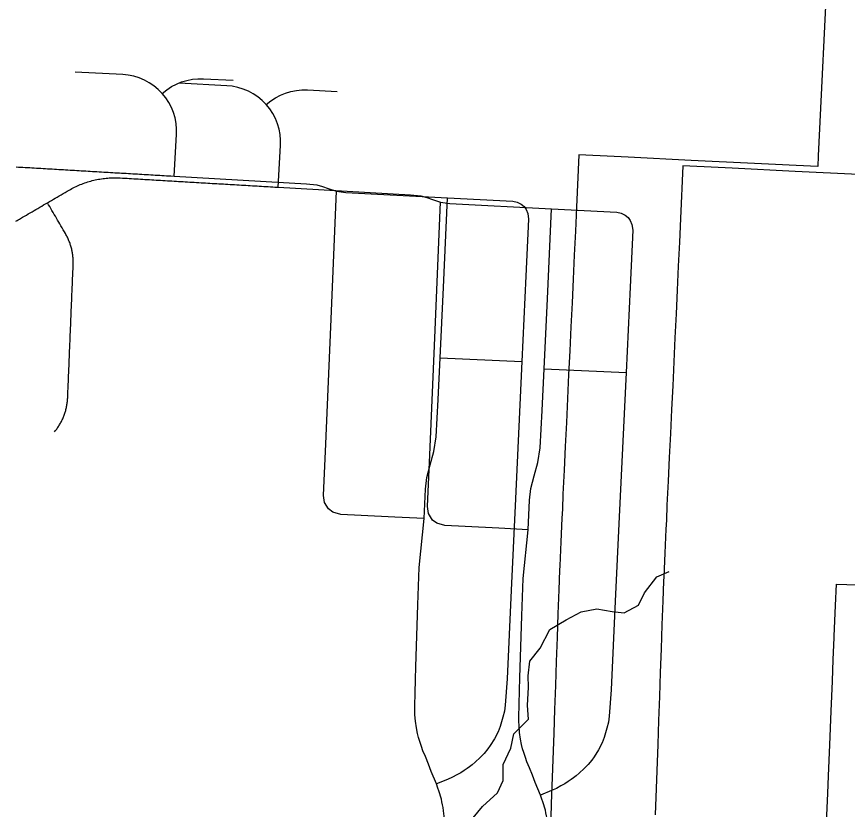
# Model space of a CAD drawing. Extents: x -38.2 to 41.9, y -4 to 24.9.
# Drawn here: x 5.116 to 5.806, y 17.788 to 18.446 of the extents above; entities that cross this region are included whole.
import ezdxf

# ---------------------------------------------------------------- set-up
doc = ezdxf.new("R2010")
doc.units = 0
for name, color, linetype in [('Default', 7, 'Continuous'), ('GM_X_County_Road', 7, 'Continuous'), ('GM_X_Minor_River', 7, 'Continuous'), ('GM_X_State_Location', 7, 'Continuous'), ('GM_X_Township_Road', 7, 'Continuous')]:
    doc.layers.add(name, color=color, linetype=linetype)

msp = doc.modelspace()

# ---------------------------------------------------------------- linework, layer by layer
at = {"layer": 'Default'}
for points in [[(5.78997, 18.49475), (5.7821, 18.33062), (5.78177, 18.32169), (5.76372, 18.32257), (5.74636, 18.32342), (5.72901, 18.32428), (5.71146, 18.32514), (5.69373, 18.32602), (5.67635, 18.32687), (5.62395, 18.32946), (5.60659, 18.33031), (5.58893, 18.33118), (5.58309, 18.33148), (5.58104, 18.28787), (5.58011, 18.268), (5.57918, 18.24814), (5.57824, 18.22827), (5.57731, 18.20841), (5.57638, 18.18855), (5.57545, 18.16868), (5.57452, 18.14882), (5.57359, 18.12896), (5.57265, 18.10909), (5.57172, 18.08923), (5.57079, 18.06936), (5.56971, 18.0495), (5.56928, 18.03714), (5.56893, 18.02964), (5.568, 18.00977), (5.56706, 17.98991), (5.56689, 17.9863), (5.56631, 17.97004), (5.56561, 17.95016), (5.56491, 17.93029), (5.5642, 17.91041), (5.5635, 17.89054), (5.5628, 17.87066), (5.5621, 17.85079), (5.56003, 17.79225), (5.55872, 17.73499)], [(5.78839, 17.76437), (5.78989, 17.80066), (5.79051, 17.81546), (5.79157, 17.84109), (5.79274, 17.8693), (5.79376, 17.89403), (5.79448, 17.912), (5.79521, 17.92998), (5.79528, 17.93161), (5.79632, 17.95692), (5.79707, 17.97481), (5.83124, 17.97351)]]:
    msp.add_lwpolyline(points, dxfattribs=at)
at = {"layer": 'GM_X_County_Road'}
msp.add_lwpolyline([(5.81548, 18.31509), (5.79794, 18.31595), (5.7802, 18.31683), (5.76282, 18.31768), (5.71042, 18.32027), (5.69307, 18.32112), (5.6754, 18.32199), (5.66956, 18.32229), (5.66752, 18.27868), (5.66659, 18.25881), (5.66565, 18.23895), (5.66472, 18.21909), (5.66379, 18.19922), (5.66286, 18.17936), (5.66193, 18.15949), (5.661, 18.13963), (5.66006, 18.11977), (5.65913, 18.0999), (5.6582, 18.08004), (5.65727, 18.06017), (5.65618, 18.04031), (5.65576, 18.02795), (5.6554, 18.02045), (5.65447, 18.00058), (5.65354, 17.98072), (5.65337, 17.97711), (5.65279, 17.96085), (5.65209, 17.94097), (5.65138, 17.9211), (5.65068, 17.90122), (5.64998, 17.88135), (5.64928, 17.86147), (5.64857, 17.8416), (5.6465, 17.78306)], dxfattribs=at)
at = {"layer": 'GM_X_Minor_River'}
msp.add_lwpolyline([(5.49501, 17.7805), (5.50295, 17.78998), (5.51544, 17.80136), (5.51997, 17.8116), (5.51997, 17.82488), (5.52639, 17.83854), (5.52904, 17.8503), (5.54114, 17.86244), (5.54038, 17.87382), (5.54113, 17.88899), (5.54075, 17.89848), (5.54225, 17.91062), (5.55095, 17.92162), (5.55889, 17.93717), (5.57251, 17.94513), (5.585, 17.95158), (5.59787, 17.95423), (5.61074, 17.95194), (5.62058, 17.9508), (5.63268, 17.95725), (5.6376, 17.96749), (5.64781, 17.98076), (5.65803, 17.98531)], dxfattribs=at)
at = {"layer": 'GM_X_State_Location'}
msp.add_line((5.5541, 18.15368), (5.62221, 18.15049), dxfattribs=at)
for points in [[(5.33293, 18.30466), (5.33496, 18.33907), (5.33502, 18.34371), (5.33462, 18.34833), (5.33377, 18.35288), (5.33247, 18.35733), (5.33073, 18.36163), (5.32858, 18.36574), (5.32603, 18.36961), (5.32312, 18.37321), (5.31983, 18.37653), (5.31624, 18.37951), (5.31237, 18.38212), (5.30826, 18.38434), (5.30396, 18.38614), (5.2995, 18.38751), (5.29492, 18.38844), (5.29028, 18.38891), (5.25078, 18.39093)], [(5.32312, 18.37321), (5.32697, 18.37636), (5.33083, 18.37891), (5.33491, 18.38107), (5.33919, 18.38282), (5.34363, 18.38414), (5.34816, 18.38503), (5.35277, 18.38547), (5.35739, 18.38546), (5.38201, 18.3842)], [(5.11494, 18.27646), (5.11595, 18.27697), (5.11693, 18.27749), (5.11792, 18.27803), (5.11889, 18.27859), (5.12049, 18.27952), (5.12209, 18.28045), (5.12369, 18.28138), (5.12529, 18.28231), (5.12688, 18.28325), (5.12848, 18.28418), (5.13008, 18.2851), (5.13167, 18.28604), (5.13327, 18.28697), (5.13487, 18.2879), (5.13646, 18.28883), (5.13806, 18.28976), (5.13966, 18.29069), (5.14125, 18.29162), (5.14288, 18.29257), (5.14452, 18.29352), (5.14614, 18.29447), (5.14777, 18.29542), (5.1494, 18.29637), (5.15103, 18.29732), (5.15266, 18.29827), (5.15429, 18.29922), (5.15592, 18.30017), (5.15755, 18.30112), (5.15918, 18.30207), (5.16031, 18.30272), (5.16146, 18.30335), (5.16262, 18.30396), (5.16378, 18.30455), (5.16496, 18.30511), (5.16615, 18.30566), (5.16734, 18.30619), (5.16855, 18.3067), (5.16976, 18.30718), (5.17097, 18.30765), (5.1722, 18.30809), (5.17344, 18.30852), (5.17468, 18.30891), (5.17593, 18.30929), (5.17719, 18.30965), (5.17846, 18.30999), (5.17972, 18.31031), (5.181, 18.3106), (5.18227, 18.31087), (5.18356, 18.31112), (5.18484, 18.31134), (5.18614, 18.31155), (5.18743, 18.31173), (5.18873, 18.31189), (5.19003, 18.31203), (5.19132, 18.31214), (5.19263, 18.31223), (5.19393, 18.3123), (5.19524, 18.31235), (5.19654, 18.31238), (5.19785, 18.31238), (5.19916, 18.31236), (5.20046, 18.31231), (5.20177, 18.31225), (5.20363, 18.31214), (5.2055, 18.31203), (5.20736, 18.31192), (5.20923, 18.31181), (5.21109, 18.3117), (5.21295, 18.31159), (5.21482, 18.31148), (5.21668, 18.31137), (5.21855, 18.31126), (5.22041, 18.31116), (5.22227, 18.31105), (5.22414, 18.31093), (5.226, 18.31083), (5.22787, 18.31072), (5.22973, 18.31061), (5.2316, 18.3105), (5.23346, 18.31039), (5.23532, 18.31028), (5.23719, 18.31017), (5.23905, 18.31006), (5.24092, 18.30995), (5.24278, 18.30984), (5.24464, 18.30973), (5.24651, 18.30962), (5.24837, 18.30952), (5.25024, 18.30941), (5.2521, 18.30929), (5.25396, 18.30919), (5.25583, 18.30908), (5.25769, 18.30896), (5.25956, 18.30886), (5.26142, 18.30875), (5.26329, 18.30864), (5.26515, 18.30853), (5.26701, 18.30842), (5.26888, 18.30831), (5.27074, 18.3082), (5.27261, 18.30809), (5.27447, 18.30798), (5.27633, 18.30787), (5.2782, 18.30776), (5.28006, 18.30765), (5.28193, 18.30755), (5.28378, 18.30744), (5.28565, 18.30732), (5.28751, 18.30722), (5.28938, 18.30711), (5.29124, 18.30699), (5.2931, 18.30689), (5.29497, 18.30678), (5.29683, 18.30667), (5.2987, 18.30656), (5.30056, 18.30645), (5.30243, 18.30634), (5.30429, 18.30623), (5.30615, 18.30612), (5.30802, 18.30601), (5.30988, 18.3059), (5.31175, 18.30579), (5.31361, 18.30568), (5.31547, 18.30558), (5.31734, 18.30547), (5.3192, 18.30535), (5.32107, 18.30525), (5.32293, 18.30514), (5.32479, 18.30503), (5.32666, 18.30492), (5.32852, 18.30481), (5.33039, 18.3047), (5.33293, 18.30466), (5.44296, 18.29809), (5.45155, 18.29732), (5.4565, 18.29588), (5.4612, 18.29432), (5.46807, 18.29219), (5.47564, 18.2909), (5.56033, 18.28649), (5.61451, 18.28371), (5.61812, 18.28299), (5.62145, 18.28136), (5.6239, 18.27928), (5.62571, 18.27692), (5.62717, 18.27365), (5.62776, 18.26887), (5.62553, 18.22139), (5.62221, 18.15049), (5.61658, 18.0306), (5.6133, 17.96054), (5.60984, 17.88698), (5.60813, 17.86501), (5.60755, 17.86012), (5.60619, 17.85494), (5.60416, 17.84726), (5.6025, 17.84274), (5.59942, 17.83694), (5.59572, 17.83137), (5.59384, 17.82858), (5.59086, 17.82487), (5.58749, 17.82151), (5.58326, 17.8176), (5.58066, 17.81532), (5.57859, 17.81379), (5.57664, 17.81238), (5.57414, 17.81064), (5.57128, 17.80885), (5.56813, 17.80704), (5.56437, 17.80506), (5.56019, 17.80324), (5.55105, 17.79948)], [(5.14712, 18.10125), (5.14794, 18.10228), (5.14844, 18.10294), (5.14893, 18.10359), (5.14942, 18.10427), (5.14989, 18.10494), (5.15035, 18.10563), (5.15079, 18.10632), (5.15122, 18.10702), (5.15164, 18.10773), (5.15205, 18.10844), (5.15245, 18.10916), (5.15283, 18.10989), (5.1532, 18.11062), (5.15356, 18.11137), (5.15391, 18.11211), (5.15424, 18.11287), (5.15456, 18.11362), (5.15486, 18.11439), (5.15515, 18.11516), (5.15543, 18.11594), (5.1557, 18.11671), (5.15595, 18.1175), (5.15619, 18.11828), (5.15642, 18.11908), (5.15663, 18.11987), (5.15682, 18.12068), (5.15701, 18.12148), (5.15717, 18.12229), (5.15733, 18.12309), (5.15747, 18.1239), (5.1576, 18.12472), (5.15771, 18.12554), (5.15781, 18.12635), (5.15789, 18.12717), (5.15796, 18.12799), (5.15801, 18.12881), (5.15806, 18.12963), (5.15813, 18.13151), (5.15821, 18.13338), (5.15829, 18.13525), (5.15837, 18.13712), (5.15844, 18.139), (5.15852, 18.14087), (5.1586, 18.14275), (5.15867, 18.14462), (5.15875, 18.14649), (5.15883, 18.14836), (5.15891, 18.15024), (5.15898, 18.15211), (5.15906, 18.15399), (5.15914, 18.15586), (5.15922, 18.15773), (5.15929, 18.15961), (5.15937, 18.16148), (5.15945, 18.16335), (5.15952, 18.16523), (5.1596, 18.1671), (5.15968, 18.16898), (5.15976, 18.17085), (5.15983, 18.17272), (5.15991, 18.17459), (5.15999, 18.17647), (5.16006, 18.17834), (5.16014, 18.18022), (5.16022, 18.18209), (5.1603, 18.18396), (5.16037, 18.18583), (5.16045, 18.1877), (5.16053, 18.18958), (5.16061, 18.19145), (5.16068, 18.19333), (5.16077, 18.1952), (5.16084, 18.19707), (5.16091, 18.19894), (5.161, 18.20082), (5.16107, 18.20269), (5.16115, 18.20457), (5.16123, 18.20644), (5.16131, 18.20831), (5.16138, 18.21018), (5.16146, 18.21206), (5.16154, 18.21393), (5.16161, 18.21581), (5.16169, 18.21768), (5.16177, 18.21956), (5.16185, 18.22143), (5.16192, 18.2233), (5.162, 18.22517), (5.16208, 18.22705), (5.16216, 18.22892), (5.16223, 18.2308), (5.16231, 18.23267), (5.16239, 18.23454), (5.16246, 18.23641), (5.16254, 18.23829), (5.16262, 18.24016), (5.16265, 18.24097), (5.16266, 18.24179), (5.16265, 18.24261), (5.16264, 18.24342), (5.16261, 18.24424), (5.16257, 18.24506), (5.16251, 18.24587), (5.16244, 18.24668), (5.16235, 18.2475), (5.16225, 18.24831), (5.16214, 18.24911), (5.16201, 18.24992), (5.16187, 18.25072), (5.16172, 18.25152), (5.16154, 18.25233), (5.16136, 18.25312), (5.16116, 18.25391), (5.16095, 18.2547), (5.16073, 18.25549), (5.16049, 18.25627), (5.16024, 18.25704), (5.15998, 18.25782), (5.1597, 18.25858), (5.15941, 18.25935), (5.15911, 18.26011), (5.15879, 18.26086), (5.15846, 18.2616), (5.15812, 18.26235), (5.15776, 18.26308), (5.1574, 18.26381), (5.15701, 18.26453), (5.15662, 18.26525), (5.15622, 18.26596), (5.15528, 18.26756), (5.15435, 18.26917), (5.15341, 18.27077), (5.15248, 18.27237), (5.15154, 18.27398), (5.15061, 18.27558), (5.14967, 18.27719), (5.14874, 18.27879), (5.1478, 18.28039), (5.14687, 18.282), (5.14593, 18.2836), (5.145, 18.28521), (5.14406, 18.28681), (5.14312, 18.28842), (5.14219, 18.29002), (5.14125, 18.29162)], [(5.54084, 18.01998), (5.51641, 18.02118), (5.48853, 18.02255), (5.47163, 18.02338), (5.46503, 18.02526), (5.46147, 18.02799), (5.45809, 18.03345), (5.45724, 18.03917), (5.45912, 18.08222), (5.46338, 18.17944), (5.46807, 18.29219)], [(5.55105, 17.79948), (5.54675, 17.80992), (5.54441, 17.81594), (5.54193, 17.82219), (5.53988, 17.82712), (5.53861, 17.83058), (5.53719, 17.83483), (5.53629, 17.83799), (5.53546, 17.84146), (5.53456, 17.84604), (5.53378, 17.85157), (5.53325, 17.85695), (5.53313, 17.86094), (5.53313, 17.8643), (5.5334, 17.87481), (5.53379, 17.88631), (5.53407, 17.89681), (5.53569, 17.94833), (5.53663, 17.97946), (5.54084, 18.01998), (5.54193, 18.04439), (5.54321, 18.05422), (5.54575, 18.06465), (5.54894, 18.07576), (5.55091, 18.08799), (5.55248, 18.119), (5.5541, 18.15368), (5.55683, 18.21191), (5.56033, 18.28649)], [(5.57642, 17.68288), (5.56165, 17.70654), (5.55948, 17.71099), (5.55778, 17.71565), (5.55607, 17.72382), (5.55788, 17.75793), (5.55806, 17.76134), (5.55792, 17.76666), (5.55778, 17.76968), (5.55758, 17.77285), (5.55708, 17.77724), (5.55662, 17.78002), (5.55622, 17.78209), (5.55568, 17.78465), (5.5552, 17.78696), (5.55448, 17.78928), (5.55387, 17.79138), (5.55307, 17.79384), (5.55235, 17.79608), (5.55105, 17.79948)]]:
    msp.add_lwpolyline(points, dxfattribs=at)
at = {"layer": 'GM_X_Township_Road'}
msp.add_line((5.46762, 18.16287), (5.53573, 18.15968), dxfattribs=at)
for points in [[(5.24646, 18.31385), (5.24848, 18.34826), (5.24854, 18.3529), (5.24814, 18.35752), (5.24729, 18.36207), (5.24599, 18.36652), (5.24425, 18.37082), (5.2421, 18.37493), (5.23956, 18.3788), (5.23664, 18.3824), (5.23336, 18.38572), (5.22976, 18.3887), (5.22589, 18.39131), (5.22179, 18.39353), (5.21748, 18.39533), (5.21302, 18.3967), (5.20844, 18.39763), (5.2038, 18.3981), (5.1643, 18.40012)], [(5.23664, 18.3824), (5.24049, 18.38555), (5.24435, 18.3881), (5.24844, 18.39026), (5.25272, 18.39201), (5.25715, 18.39333), (5.26169, 18.39422), (5.26629, 18.39466), (5.27091, 18.39465), (5.29553, 18.39339)], [(5.11529, 18.32144), (5.11716, 18.32133), (5.11902, 18.32122), (5.12088, 18.32111), (5.12275, 18.321), (5.12461, 18.32089), (5.12648, 18.32078), (5.12834, 18.32067), (5.13021, 18.32056), (5.13207, 18.32045), (5.13393, 18.32035), (5.1358, 18.32023), (5.13766, 18.32012), (5.13953, 18.32002), (5.14139, 18.31991), (5.14325, 18.3198), (5.14512, 18.31969), (5.14698, 18.31958), (5.14885, 18.31947), (5.15071, 18.31936), (5.15257, 18.31925), (5.15444, 18.31914), (5.1563, 18.31903), (5.15817, 18.31892), (5.16003, 18.31881), (5.16189, 18.31871), (5.16376, 18.31859), (5.16562, 18.31848), (5.16749, 18.31838), (5.16935, 18.31827), (5.17122, 18.31815), (5.17308, 18.31805), (5.17494, 18.31794), (5.17681, 18.31783), (5.17867, 18.31772), (5.18054, 18.31761), (5.1824, 18.3175), (5.18426, 18.31739), (5.18613, 18.31728), (5.18799, 18.31717), (5.18986, 18.31706), (5.19172, 18.31695), (5.19358, 18.31684), (5.19545, 18.31674), (5.19731, 18.31662), (5.19917, 18.31651), (5.20104, 18.31641), (5.2029, 18.3163), (5.20476, 18.31618), (5.20663, 18.31608), (5.20849, 18.31597), (5.21036, 18.31586), (5.21222, 18.31575), (5.21408, 18.31564), (5.21595, 18.31553), (5.21781, 18.31542), (5.21968, 18.31531), (5.22154, 18.3152), (5.2234, 18.31509), (5.22527, 18.31498), (5.22713, 18.31487), (5.229, 18.31477), (5.23086, 18.31465), (5.23272, 18.31454), (5.23459, 18.31444), (5.23645, 18.31433), (5.23832, 18.31422), (5.24018, 18.31411), (5.24205, 18.314), (5.24391, 18.31389), (5.24646, 18.31385), (5.35648, 18.30728), (5.36508, 18.30651), (5.37002, 18.30507), (5.37473, 18.30351), (5.38159, 18.30138), (5.38916, 18.30009), (5.47385, 18.29568), (5.52804, 18.29289), (5.53164, 18.29218), (5.53497, 18.29055), (5.53743, 18.28847), (5.53923, 18.28611), (5.54069, 18.28283), (5.54128, 18.27806), (5.53905, 18.23058), (5.53573, 18.15968), (5.53011, 18.03979), (5.52682, 17.96973), (5.52336, 17.89617), (5.52166, 17.8742), (5.52107, 17.86931), (5.51971, 17.86412), (5.51768, 17.85644), (5.51603, 17.85193), (5.51294, 17.84613), (5.50924, 17.84056), (5.50736, 17.83777), (5.50438, 17.83406), (5.50101, 17.83069), (5.49678, 17.82679), (5.49418, 17.82451), (5.49212, 17.82298), (5.49016, 17.82157), (5.48767, 17.81983), (5.4848, 17.81804), (5.48165, 17.81623), (5.47789, 17.81425), (5.47371, 17.81243), (5.46457, 17.80867)], [(5.45436, 18.02917), (5.42993, 18.03037), (5.40205, 18.03174), (5.38515, 18.03257), (5.37855, 18.03445), (5.37499, 18.03718), (5.37161, 18.04264), (5.37076, 18.04836), (5.37265, 18.09141), (5.3769, 18.18863), (5.38159, 18.30138)], [(5.46457, 17.80867), (5.46027, 17.81911), (5.45793, 17.82513), (5.45545, 17.83138), (5.4534, 17.83631), (5.45214, 17.83977), (5.45071, 17.84402), (5.44981, 17.84718), (5.44898, 17.85065), (5.44808, 17.85523), (5.4473, 17.86076), (5.44677, 17.86614), (5.44665, 17.87013), (5.44665, 17.87349), (5.44692, 17.884), (5.44731, 17.8955), (5.44759, 17.906), (5.44922, 17.95752), (5.45015, 17.98865), (5.45436, 18.02917), (5.45545, 18.05358), (5.45673, 18.06341), (5.45927, 18.07384), (5.46246, 18.08495), (5.46443, 18.09718), (5.466, 18.12819), (5.46762, 18.16287), (5.47036, 18.2211), (5.47385, 18.29568)], [(5.48994, 17.69207), (5.47518, 17.71573), (5.473, 17.72018), (5.47131, 17.72484), (5.4696, 17.73301), (5.47141, 17.76712), (5.47158, 17.77053), (5.47144, 17.77585), (5.47131, 17.77887), (5.4711, 17.78204), (5.4706, 17.78643), (5.47014, 17.78921), (5.46974, 17.79127), (5.4692, 17.79384), (5.46873, 17.79615), (5.468, 17.79847), (5.46739, 17.80056), (5.4666, 17.80303), (5.46587, 17.80527), (5.46457, 17.80867)]]:
    msp.add_lwpolyline(points, dxfattribs=at)

doc.saveas('drawing.dxf')
